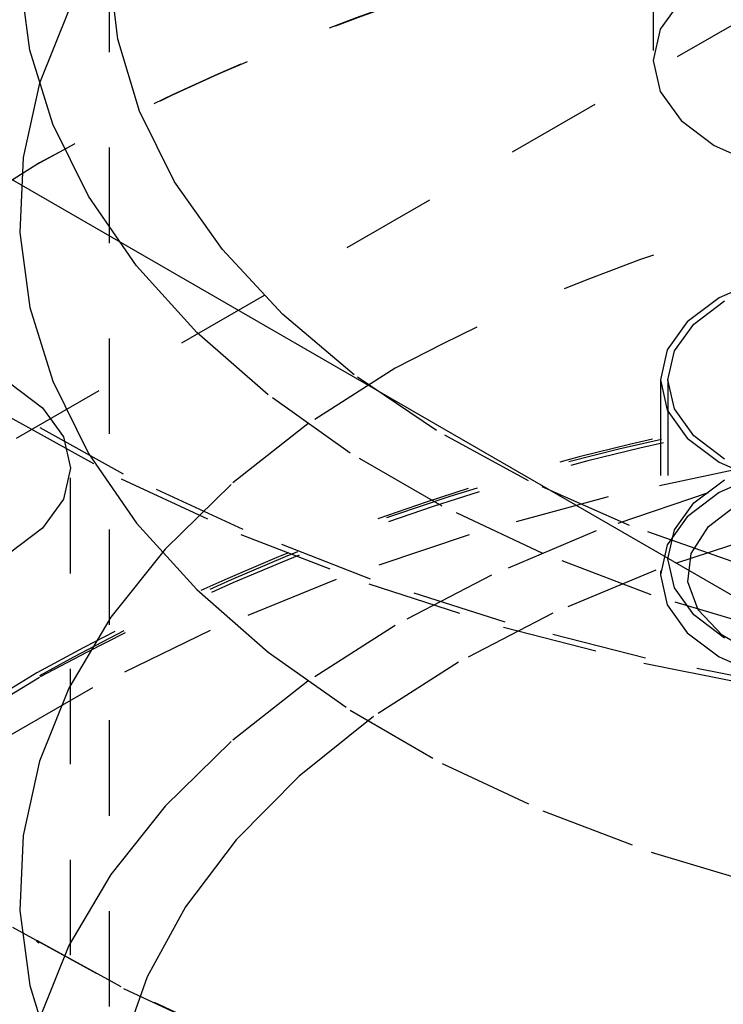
# Model space of a CAD drawing. Header units: inches. Extents: x 1907 to 2452, y -210 to -54.
# Tile 316 of 656: x 1991.144 to 1991.881, y -192.349 to -191.318. Entities that reach past the tile are written whole.
import ezdxf

# ---------------------------------------------------------------- set-up
doc = ezdxf.new("R2010")
doc.units = ezdxf.units.IN
doc.header["$LTSCALE"] = 0.5
doc.header["$MEASUREMENT"] = 0
doc.linetypes.add('HIDDEN', pattern=[0.225, 0.15, -0.075])
doc.layers.add('SID-M-H', color=4, linetype='HIDDEN')
doc.layers.add('SID-M-S', color=105, linetype='Continuous')

msp = doc.modelspace()

# ---------------------------------------------------------------- linework, layer by layer
at = {"layer": 'SID-M-H'}
for p, q in [((1991.80759, -190.6499), (1991.80759, -191.36029)), ((1991.23745, -191.2516), (1991.23745, -192.5009)), ((1991.24641, -191.33784), (1991.23756, -191.2612)), ((1991.15422, -191.34962), (1991.14388, -191.27125)), ((1991.83686, -191.29722), (1991.81503, -191.32764)), ((1991.91951, -191.30655), (1990.94688, -191.86804)), ((1991.19531, -191.30761), (1991.16453, -191.38417)), ((1991.81503, -191.32764), (1991.80759, -191.36029)), ((1991.26932, -191.41351), (1991.24641, -191.33784)), ((1991.17824, -191.42698), (1991.15422, -191.34962)), ((1991.80759, -191.36029), (1991.81503, -191.39294)), ((1991.16453, -191.38417), (1991.14733, -191.46214)), ((1991.81503, -191.39294), (1991.83686, -191.42336)), ((1991.30603, -191.48734), (1991.26932, -191.41351)), ((1991.21569, -191.50254), (1991.17824, -191.42698)), ((1991.83686, -191.42336), (1991.87158, -191.44948)), ((1991.87158, -191.44948), (1991.91684, -191.46953)), ((1991.05256, -191.53788), (1991.16162, -191.46925)), ((1991.16439, -191.46766), (1991.07036, -191.5261)), ((1991.14733, -191.46214), (1991.14388, -191.54071)), ((1991.16417, -191.46778), (1991.16141, -191.46938)), ((1991.35613, -191.55849), (1991.30603, -191.48734)), ((1991.26619, -191.57553), (1991.21569, -191.50254)), ((1991.14388, -191.54071), (1991.15422, -191.61908)), ((1991.41905, -191.62617), (1991.35613, -191.55849)), ((1991.32923, -191.64519), (1991.26619, -191.57553)), ((1991.92062, -191.58961), (1991.87693, -191.60896)), ((1991.87693, -191.60896), (1991.84341, -191.63418)), ((1991.85018, -191.63644), (1991.88246, -191.61215)), ((1991.15422, -191.61908), (1991.17824, -191.69644)), ((1991.49407, -191.68961), (1991.41905, -191.62617)), ((1991.84341, -191.63418), (1991.82234, -191.66355)), ((1991.40415, -191.71082), (1991.32923, -191.64519)), ((1991.82988, -191.66472), (1991.85018, -191.63644)), ((1991.82234, -191.66355), (1991.81515, -191.69507)), ((1991.82296, -191.69507), (1991.82988, -191.66472)), ((1991.5371, -191.68282), (1991.44583, -191.74114)), ((1991.17824, -191.69644), (1991.21569, -191.772)), ((1991.58035, -191.74809), (1991.49407, -191.68961)), ((1991.81515, -191.69507), (1991.81515, -191.89921)), ((1991.81515, -191.69507), (1991.82234, -191.72659)), ((1991.82296, -191.69507), (1991.82296, -191.88254)), ((1991.82988, -191.72542), (1991.82296, -191.69507)), ((1991.1329, -191.6982), (1991.16763, -191.72432)), ((1991.49018, -191.77173), (1991.40415, -191.71082)), ((1991.16763, -191.72432), (1991.18946, -191.75475)), ((1991.82234, -191.72659), (1991.84341, -191.75596)), ((1991.85018, -191.7537), (1991.82988, -191.72542)), ((1991.1334, -191.73406), (1991.24991, -191.79849)), ((1991.25249, -191.7936), (1991.13623, -191.72931)), ((1991.44583, -191.74114), (1991.36525, -191.80449)), ((1991.67691, -191.80093), (1991.58035, -191.74809)), ((1991.18946, -191.75475), (1991.1969, -191.78739)), ((1991.84341, -191.75596), (1991.87693, -191.78118)), ((1991.88246, -191.77799), (1991.85018, -191.7537)), ((1991.21569, -191.772), (1991.26619, -191.84499)), ((1991.58645, -191.8273), (1991.49018, -191.77173)), ((1991.98889, -191.78038), (1991.86518, -191.8132)), ((1991.1969, -191.78739), (1991.18946, -191.82004)), ((1991.1969, -192.49778), (1991.1969, -191.78739)), ((1991.91188, -191.78512), (1991.76061, -191.81749)), ((1991.87693, -191.78118), (1991.92062, -191.80053)), ((1991.24991, -191.79849), (1991.37558, -191.85689)), ((1991.3779, -191.85189), (1991.25249, -191.7936)), ((1991.78264, -191.84756), (1991.67691, -191.80093)), ((1991.85018, -191.82391), (1991.88246, -191.79963)), ((1991.92062, -191.79375), (1991.87693, -191.8131)), ((1991.36525, -191.80449), (1991.29618, -191.87222)), ((1991.18946, -191.82004), (1991.16763, -191.85046)), ((1991.76061, -191.81749), (1991.61472, -191.85726)), ((1991.86518, -191.8132), (1991.74786, -191.85307)), ((1991.87693, -191.8131), (1991.84341, -191.83832)), ((1991.69197, -191.87697), (1991.58645, -191.8273)), ((1991.82988, -191.85219), (1991.85018, -191.82391)), ((1991.86572, -191.84865), (1991.89689, -191.82462)), ((1991.84341, -191.83832), (1991.82234, -191.86769)), ((1991.16763, -191.85046), (1991.1329, -191.87659)), ((1991.26619, -191.84499), (1991.32923, -191.91465)), ((1991.51152, -191.90373), (1991.3779, -191.85189)), ((1991.89637, -191.88743), (1991.78264, -191.84756)), ((1991.82296, -191.88254), (1991.82988, -191.85219)), ((1991.84755, -191.87678), (1991.86572, -191.84865)), ((1991.37558, -191.85689), (1991.50948, -191.90884)), ((1991.61472, -191.85726), (1991.47529, -191.90411)), ((1991.74786, -191.85307), (1991.63812, -191.89959)), ((1991.9259, -191.85621), (1991.81038, -191.89432)), ((1991.29618, -191.87222), (1991.23934, -191.94363)), ((1991.82234, -191.86769), (1991.81515, -191.89921)), ((1991.80564, -191.92022), (1991.69197, -191.87697)), ((1991.82988, -191.91289), (1991.82296, -191.88254)), ((1991.84384, -191.90673), (1991.84755, -191.87678)), ((1991.47529, -191.90411), (1991.34336, -191.95772)), ((1991.65237, -191.94875), (1991.51152, -191.90373)), ((1991.63812, -191.89959), (1991.5371, -191.95228)), ((1991.81038, -191.89432), (1991.70252, -191.9393)), ((1991.81515, -191.89921), (1991.82234, -191.93072)), ((1991.32923, -191.91465), (1991.40415, -191.98028)), ((1991.50948, -191.90884), (1991.65063, -191.95396)), ((1991.85018, -191.94117), (1991.82988, -191.91289)), ((1991.85489, -191.93607), (1991.84384, -191.90673)), ((1991.92632, -191.95661), (1991.80564, -191.92022)), ((1991.82234, -191.93072), (1991.84341, -191.96009)), ((1991.23934, -191.94363), (1991.19531, -192.018)), ((1991.70252, -191.9393), (1991.60357, -191.99065)), ((1991.88246, -191.96546), (1991.85018, -191.94117)), ((1991.87981, -191.96242), (1991.85489, -191.93607)), ((1991.5371, -191.95228), (1991.44583, -192.01059)), ((1991.65063, -191.95396), (1991.79797, -191.9919)), ((1991.7994, -191.98661), (1991.65237, -191.94875)), ((1991.34336, -191.95772), (1991.21989, -192.01767)), ((1991.84341, -191.96009), (1991.87693, -191.98531)), ((1991.91659, -191.98365), (1991.87981, -191.96242)), ((1991.40415, -191.98028), (1991.49018, -192.04119)), ((1991.95153, -192.01704), (1991.7994, -191.98661)), ((1991.87693, -191.98531), (1991.92062, -192.00466)), ((1991.60357, -191.99065), (1991.51462, -192.04777)), ((1991.79797, -191.9919), (1991.95041, -192.02239)), ((1991.16162, -192.00179), (1991.09506, -192.04225)), ((1991.09613, -192.04813), (1991.16439, -192.00657)), ((1991.21989, -192.01767), (1991.10581, -192.08353)), ((1991.44583, -192.01059), (1991.36525, -192.07394)), ((1991.19531, -192.018), (1991.16453, -192.09456)), ((1991.51462, -192.04777), (1991.4367, -192.11004)), ((1991.49018, -192.04119), (1991.58645, -192.09676)), ((1991.36525, -192.07394), (1991.29618, -192.14168)), ((1991.16453, -192.09456), (1991.14733, -192.17253)), ((1991.58645, -192.09676), (1991.69197, -192.14643)), ((1991.4367, -192.11004), (1991.37069, -192.17673)), ((1991.29618, -192.14168), (1991.23934, -192.21309)), ((1991.69197, -192.14643), (1991.80564, -192.18968)), ((1991.14733, -192.17253), (1991.14388, -192.2511)), ((1991.37069, -192.17673), (1991.31732, -192.24709)), ((1991.80564, -192.18968), (1991.92632, -192.22607)), ((1991.23934, -192.21309), (1991.19531, -192.28746)), ((1991.14388, -192.2511), (1991.15422, -192.32947)), ((1991.31732, -192.24709), (1991.27722, -192.32033)), ((1991.24991, -192.33103), (1991.1334, -192.2666)), ((1991.13623, -192.26823), (1991.25249, -192.33252)), ((1991.16141, -192.28312), (1991.16417, -192.28472)), ((1991.19531, -192.28746), (1991.16453, -192.36402)), ((1991.27722, -192.32033), (1991.25083, -192.39561)), ((1991.15422, -192.32947), (1991.17824, -192.40683)), ((1991.37558, -192.38943), (1991.24991, -192.33103)), ((1991.25249, -192.33252), (1991.3779, -192.3908))]:
    msp.add_line(p, q, dxfattribs=at)
for centre, radius, start, end in [((1992.33172, -193.58474), 2.41752, 98.9113, 118.94733), ((1992.33059, -193.57549), 2.40894, 99.0929, 118.95443), ((1992.44033, -193.3751), 1.91824, 91.32777, 118.09059), ((1992.31709, -194.05735), 2.35391, 97.41196, 121.32847), ((1992.33958, -194.13483), 2.43668, 97.92409, 118.90939), ((1992.36394, -194.2065), 2.50572, 97.99927, 118.60233)]:
    msp.add_arc(centre, radius, start, end, dxfattribs=at)
at = {"layer": 'SID-M-S'}
msp.add_line((1978.69887, -184.30545), (2002.03339, -197.77618), dxfattribs=at)

doc.saveas('drawing.dxf')
